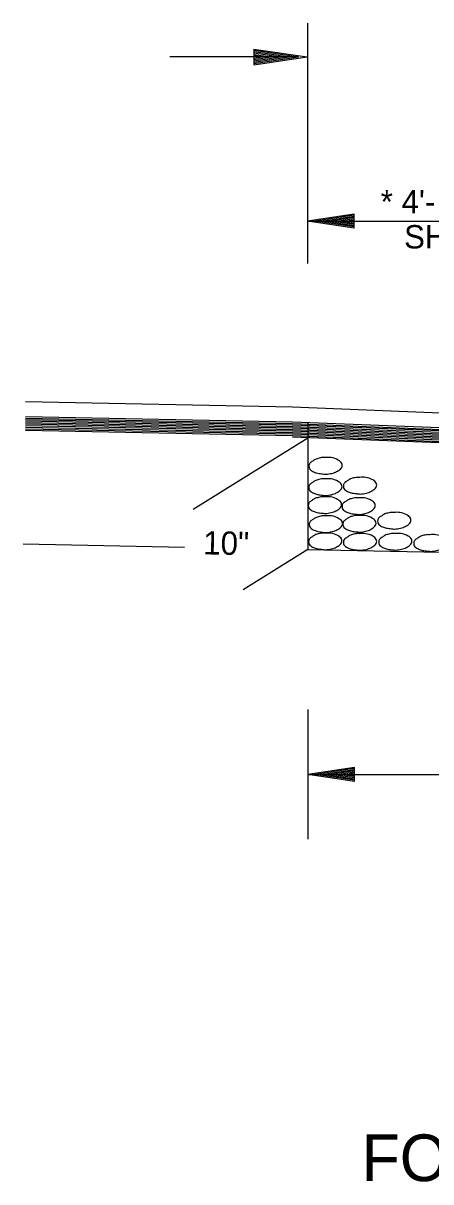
# Model space of a CAD drawing. Extents: x 1926836 to 1933254, y 596317 to 604524.
# Drawn here: x 1928335.5 to 1928440.3, y 601932.3 to 602230 of the extents above; entities that cross this region are included whole.
import ezdxf

# ---------------------------------------------------------------- set-up
doc = ezdxf.new("R2010")
doc.units = 0
doc.layers.add('Default', color=7, linetype='Continuous')

msp = doc.modelspace()

# ---------------------------------------------------------------- linework, layer by layer
at = {"layer": 'Default'}
for p, q in [((1928408.55, 602229.99), (1928408.55, 602168.22)), ((1928406.26, 602221.31), (1928373.23, 602221.31)), ((1928394.83, 602223.35), (1928408.53, 602221.31)), ((1928394.83, 602223.35), (1928394.83, 602219.25)), ((1928394.83, 602223.02), (1928406.26, 602221.31)), ((1928394.83, 602222.67), (1928403.89, 602221.31)), ((1928394.83, 602222.34), (1928401.61, 602221.31)), ((1928394.83, 602221.95), (1928399.29, 602221.31)), ((1928394.83, 602221.64), (1928397.02, 602221.31)), ((1928394.83, 602219.25), (1928408.53, 602221.31)), ((1928394.83, 602220.63), (1928399.29, 602221.31)), ((1928394.83, 602219.94), (1928403.89, 602221.31)), ((1928394.83, 602219.6), (1928406.26, 602221.31)), ((1928394.83, 602220.3), (1928401.61, 602221.31)), ((1928394.83, 602220.98), (1928397.02, 602221.31)), ((1928420.55, 602180.93), (1928408.55, 602179.13)), ((1928420.55, 602180.63), (1928410.55, 602179.13)), ((1928420.55, 602180.32), (1928412.62, 602179.13)), ((1928420.55, 602180.02), (1928414.62, 602179.13)), ((1928420.55, 602179.72), (1928416.65, 602179.13)), ((1928420.55, 602179.41), (1928418.65, 602179.13)), ((1928420.55, 602177.33), (1928420.55, 602180.93)), ((1928408.55, 602179.13), (1928587.24, 602179.13)), ((1928420.55, 602177.33), (1928408.55, 602179.13)), ((1928420.55, 602177.63), (1928410.55, 602179.13)), ((1928420.55, 602177.94), (1928412.62, 602179.13)), ((1928420.55, 602178.24), (1928414.62, 602179.13)), ((1928420.55, 602178.55), (1928416.65, 602179.13)), ((1928420.55, 602178.85), (1928418.65, 602179.13)), ((1928336.12, 602132.75), (1928404.73, 602131.38)), ((1928336.12, 602128.93), (1928404.73, 602127.58)), ((1928404.73, 602131.38), (1928587.12, 602124.07)), ((1928336.12, 602128.51), (1928404.73, 602127.14)), ((1928336.12, 602128.19), (1928404.73, 602126.81)), ((1928336.12, 602127.78), (1928404.73, 602126.39)), ((1928336.12, 602127.38), (1928404.73, 602125.97)), ((1928336.12, 602127), (1928404.73, 602125.61)), ((1928336.12, 602126.61), (1928404.73, 602125.23)), ((1928336.12, 602126.22), (1928404.73, 602124.85)), ((1928336.12, 602125.79), (1928404.73, 602124.43)), ((1928404.73, 602127.58), (1928586.96, 602120.25)), ((1928404.73, 602127.14), (1928587.24, 602119.8)), ((1928404.73, 602126.81), (1928587.43, 602119.51)), ((1928404.73, 602126.39), (1928587.74, 602119.05)), ((1928404.73, 602125.97), (1928587.96, 602118.65)), ((1928404.73, 602125.61), (1928588.24, 602118.21)), ((1928408.64, 602127.43), (1928408.64, 602094.71)), ((1928336.12, 602125.41), (1928404.73, 602124.06)), ((1928408.68, 602123.37), (1928379.25, 602105.04)), ((1928404.73, 602125.23), (1928588.46, 602117.87)), ((1928404.73, 602124.85), (1928588.78, 602117.43)), ((1928404.73, 602124.43), (1928589.02, 602117.03)), ((1928404.73, 602124.06), (1928589.28, 602116.59)), ((1928404.73, 602123.73), (1928589.45, 602116.31)), ((1928335.54, 602096.19), (1928377.03, 602095.36)), ((1928408.64, 602094.71), (1928392.1, 602084.41)), ((1928408.64, 602094.71), (1928811.56, 602086.67)), ((1928408.64, 602053.64), (1928408.64, 602020.28)), ((1928420.64, 602038.76), (1928408.64, 602036.96)), ((1928408.64, 602036.96), (1928605.66, 602036.96)), ((1928420.64, 602035.16), (1928408.64, 602036.96)), ((1928420.64, 602038.46), (1928410.64, 602036.96)), ((1928420.64, 602035.46), (1928410.64, 602036.96)), ((1928420.64, 602038.15), (1928412.71, 602036.96)), ((1928420.64, 602035.77), (1928412.71, 602036.96)), ((1928420.64, 602037.85), (1928414.71, 602036.96)), ((1928420.64, 602036.07), (1928414.71, 602036.96)), ((1928420.64, 602037.55), (1928416.74, 602036.96)), ((1928420.64, 602036.38), (1928416.74, 602036.96)), ((1928420.64, 602037.24), (1928418.74, 602036.96)), ((1928420.64, 602036.68), (1928418.74, 602036.96)), ((1928420.64, 602035.16), (1928420.64, 602038.76))]:
    msp.add_line(p, q, dxfattribs=at)
for points in [[(1928413.15, 602118.36), (1928414.68, 602118.35), (1928416.5, 602117.71), (1928417.39, 602116.88), (1928417.51, 602116.34), (1928417.05, 602115.42), (1928416.53, 602115.03), (1928415.53, 602114.51), (1928414.07, 602114.17), (1928413.31, 602114.09), (1928412.2, 602114.2), (1928410.94, 602114.41), (1928409.99, 602114.78), (1928409.11, 602115.51), (1928408.96, 602116.09), (1928409.22, 602116.91), (1928409.92, 602117.44), (1928410.56, 602117.86), (1928411.58, 602118.21), (1928412.21, 602118.35), (1928413.15, 602118.36)], [(1928413.1, 602112.89), (1928414.63, 602112.88), (1928416.45, 602112.24), (1928417.34, 602111.41), (1928417.46, 602110.87), (1928417, 602109.95), (1928416.48, 602109.56), (1928415.48, 602109.04), (1928414.02, 602108.7), (1928413.26, 602108.62), (1928412.15, 602108.73), (1928410.89, 602108.94), (1928409.94, 602109.31), (1928409.06, 602110.04), (1928408.91, 602110.62), (1928409.17, 602111.44), (1928409.87, 602111.97), (1928410.51, 602112.39), (1928411.53, 602112.74), (1928412.16, 602112.88), (1928413.1, 602112.89)], [(1928422, 602113.27), (1928423.53, 602113.26), (1928425.35, 602112.62), (1928426.24, 602111.79), (1928426.36, 602111.25), (1928425.9, 602110.33), (1928425.38, 602109.94), (1928424.38, 602109.42), (1928422.92, 602109.08), (1928422.16, 602109), (1928421.05, 602109.11), (1928419.79, 602109.32), (1928418.84, 602109.69), (1928417.96, 602110.42), (1928417.81, 602111), (1928418.07, 602111.82), (1928418.77, 602112.35), (1928419.41, 602112.77), (1928420.43, 602113.12), (1928421.06, 602113.26), (1928422, 602113.27)], [(1928412.98, 602108.28), (1928414.51, 602108.27), (1928416.33, 602107.63), (1928417.22, 602106.8), (1928417.34, 602106.26), (1928416.88, 602105.34), (1928416.36, 602104.95), (1928415.36, 602104.43), (1928413.9, 602104.09), (1928413.14, 602104.01), (1928412.03, 602104.12), (1928410.77, 602104.33), (1928409.82, 602104.7), (1928408.94, 602105.43), (1928408.79, 602106.01), (1928409.05, 602106.83), (1928409.75, 602107.36), (1928410.39, 602107.78), (1928411.41, 602108.13), (1928412.04, 602108.27), (1928412.98, 602108.28)], [(1928421.65, 602108.02), (1928423.18, 602108.01), (1928425, 602107.37), (1928425.89, 602106.54), (1928426.01, 602106), (1928425.55, 602105.08), (1928425.03, 602104.69), (1928424.03, 602104.17), (1928422.57, 602103.83), (1928421.81, 602103.75), (1928420.7, 602103.86), (1928419.44, 602104.07), (1928418.49, 602104.44), (1928417.61, 602105.17), (1928417.46, 602105.75), (1928417.72, 602106.57), (1928418.42, 602107.1), (1928419.06, 602107.52), (1928420.08, 602107.87), (1928420.71, 602108.01), (1928421.65, 602108.02)], [(1928413.23, 602103.39), (1928414.76, 602103.38), (1928416.58, 602102.74), (1928417.47, 602101.91), (1928417.59, 602101.37), (1928417.13, 602100.45), (1928416.61, 602100.06), (1928415.61, 602099.54), (1928414.15, 602099.2), (1928413.39, 602099.12), (1928412.28, 602099.23), (1928411.02, 602099.44), (1928410.07, 602099.81), (1928409.19, 602100.54), (1928409.04, 602101.12), (1928409.3, 602101.94), (1928410, 602102.47), (1928410.64, 602102.89), (1928411.66, 602103.24), (1928412.29, 602103.38), (1928413.23, 602103.39)], [(1928421.84, 602103.48), (1928423.37, 602103.47), (1928425.19, 602102.83), (1928426.08, 602102), (1928426.2, 602101.46), (1928425.74, 602100.54), (1928425.22, 602100.15), (1928424.22, 602099.63), (1928422.76, 602099.29), (1928422, 602099.21), (1928420.89, 602099.32), (1928419.63, 602099.53), (1928418.68, 602099.9), (1928417.8, 602100.63), (1928417.65, 602101.21), (1928417.91, 602102.03), (1928418.61, 602102.56), (1928419.25, 602102.98), (1928420.27, 602103.33), (1928420.9, 602103.47), (1928421.84, 602103.48)], [(1928430.8, 602104.27), (1928432.33, 602104.26), (1928434.15, 602103.62), (1928435.04, 602102.79), (1928435.16, 602102.25), (1928434.7, 602101.33), (1928434.18, 602100.94), (1928433.18, 602100.42), (1928431.72, 602100.08), (1928430.96, 602100), (1928429.85, 602100.11), (1928428.59, 602100.32), (1928427.64, 602100.69), (1928426.76, 602101.42), (1928426.61, 602102), (1928426.87, 602102.82), (1928427.57, 602103.35), (1928428.21, 602103.77), (1928429.23, 602104.12), (1928429.86, 602104.26), (1928430.8, 602104.27)], [(1928413.07, 602098.95), (1928414.6, 602098.94), (1928416.42, 602098.3), (1928417.31, 602097.47), (1928417.43, 602096.93), (1928416.97, 602096.01), (1928416.45, 602095.62), (1928415.45, 602095.1), (1928413.99, 602094.76), (1928413.23, 602094.68), (1928412.12, 602094.79), (1928410.86, 602095), (1928409.91, 602095.37), (1928409.03, 602096.1), (1928408.88, 602096.68), (1928409.14, 602097.5), (1928409.84, 602098.03), (1928410.48, 602098.45), (1928411.5, 602098.8), (1928412.13, 602098.94), (1928413.07, 602098.95)], [(1928422, 602098.81), (1928423.53, 602098.8), (1928425.35, 602098.16), (1928426.24, 602097.33), (1928426.36, 602096.79), (1928425.9, 602095.87), (1928425.38, 602095.48), (1928424.38, 602094.96), (1928422.92, 602094.62), (1928422.16, 602094.54), (1928421.05, 602094.65), (1928419.79, 602094.86), (1928418.84, 602095.23), (1928417.96, 602095.96), (1928417.81, 602096.54), (1928418.07, 602097.36), (1928418.77, 602097.89), (1928419.41, 602098.31), (1928420.43, 602098.66), (1928421.06, 602098.8), (1928422, 602098.81)], [(1928431.07, 602098.86), (1928432.6, 602098.85), (1928434.42, 602098.21), (1928435.31, 602097.38), (1928435.43, 602096.84), (1928434.97, 602095.92), (1928434.45, 602095.53), (1928433.45, 602095.01), (1928431.99, 602094.67), (1928431.23, 602094.59), (1928430.12, 602094.7), (1928428.86, 602094.91), (1928427.91, 602095.28), (1928427.03, 602096.01), (1928426.88, 602096.59), (1928427.14, 602097.41), (1928427.84, 602097.94), (1928428.48, 602098.36), (1928429.5, 602098.71), (1928430.13, 602098.85), (1928431.07, 602098.86)], [(1928440.06, 602098.54), (1928441.59, 602098.53), (1928443.41, 602097.89), (1928444.3, 602097.06), (1928444.42, 602096.52), (1928443.96, 602095.6), (1928443.44, 602095.21), (1928442.44, 602094.69), (1928440.98, 602094.35), (1928440.22, 602094.27), (1928439.11, 602094.38), (1928437.85, 602094.59), (1928436.9, 602094.96), (1928436.02, 602095.69), (1928435.87, 602096.27), (1928436.13, 602097.09), (1928436.83, 602097.62), (1928437.47, 602098.04), (1928438.49, 602098.39), (1928439.12, 602098.53), (1928440.06, 602098.54)]]:
    msp.add_spline(points, degree=3, dxfattribs=at)

# ---------------------------------------------------------------- texts
for s, height, p in [('* 4\'- 0" TRENCHING AND ', 6, (1928427.4, 602181.1)), ('SHOULDER PREP. WIDTH ', 6, (1928433.4, 602172.1)), ('FOR MAINTENANCE OF TRAFFIC', 12, (1928422.49, 601932.44))]:
    msp.add_text(s, height=height, dxfattribs=at).set_placement(p)
msp.add_text('10"', height=6, rotation=358.8543, dxfattribs=at).set_placement((1928381.76, 602093.5))

doc.saveas('drawing.dxf')
